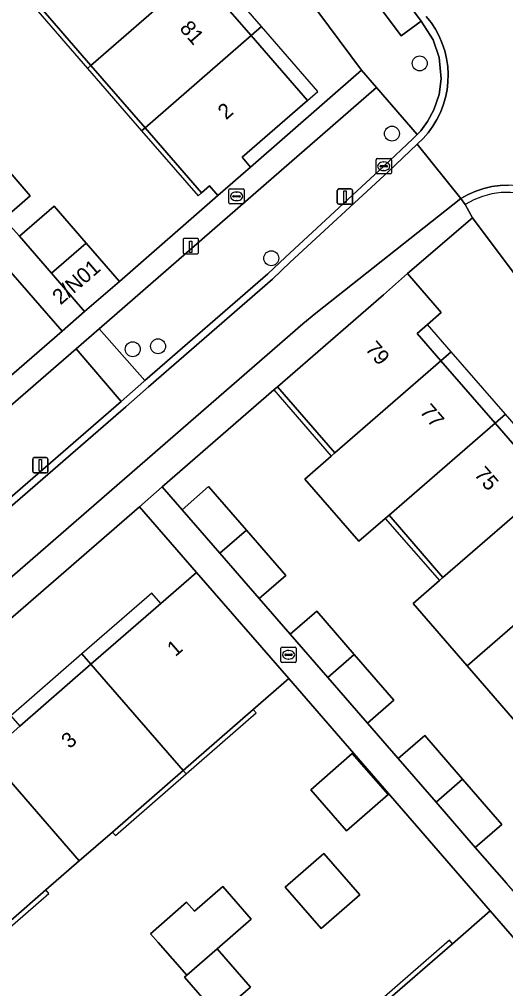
# Model space of a CAD drawing. Extents: x 155887 to 156869, y 383880 to 384678.
# Drawn here: x 156592.2 to 156624.1, y 384510.4 to 384573.8 of the extents above; entities that cross this region are included whole.
import ezdxf

# ---------------------------------------------------------------- set-up
doc = ezdxf.new("R2010")
doc.units = 0
for name, color, linetype in [('IMGEO_Boom', 7, 'Continuous'), ('IMGEO_Brandkraan', 7, 'Continuous'), ('IMGEO_Erf', 7, 'Continuous'), ('IMGEO_Kolk', 7, 'Continuous'), ('IMGEO_Laadpaal', 7, 'Continuous'), ('IMGEO_Lichtmast', 7, 'Continuous'), ('IMGEO_Muur', 7, 'Continuous'), ('IMGEO_Pand', 7, 'Continuous'), ('IMGEO_Pand_nummerreeks', 7, 'Continuous'), ('IMGEO_Pand_overbouw', 7, 'Continuous'), ('IMGEO_Parkeervlak_open', 7, 'Continuous'), ('IMGEO_Rijbaan_lokaal_gesloten', 7, 'Continuous'), ('IMGEO_Rijbaan_lokaal_open', 7, 'Continuous'), ('IMGEO_Voetpad_open', 7, 'Continuous')]:
    doc.layers.add(name, color=color, linetype=linetype)

msp = doc.modelspace()

# ---------------------------------------------------------------- linework, layer by layer
at = {"layer": 'IMGEO_Boom'}
for centre in [(156618.434, 384570.96), (156616.616, 384566.363), (156608.719, 384558.206), (156599.654, 384552.251), (156601.31, 384552.443)]:
    msp.add_circle(centre, 0.489, dxfattribs=at)
at = {"layer": 'IMGEO_Brandkraan'}
for p, q in [((156605.95, 384561.833), (156605.95, 384562.685)), ((156606.025, 384562.759), (156606.877, 384562.759)), ((156606.438, 384562.539), (156606.463, 384562.539)), ((156606.951, 384562.685), (156606.951, 384561.833)), ((156606.209, 384562.253), (156606.209, 384562.265)), ((156606.647, 384562.216), (156606.249, 384562.216)), ((156606.252, 384562.302), (156606.65, 384562.302)), ((156606.461, 384561.979), (156606.436, 384561.979)), ((156606.693, 384562.265), (156606.693, 384562.253)), ((156606.877, 384561.759), (156606.025, 384561.759))]:
    msp.add_line(p, q, dxfattribs=at)
for points in [[(156605.95, 384561.833), (156605.95, 384562.685)], [(156606.025, 384562.759), (156606.877, 384562.759)], [(156606.951, 384562.685), (156606.951, 384561.833)], [(156606.877, 384561.759), (156606.025, 384561.759)]]:
    msp.add_lwpolyline(points, dxfattribs=at)
for centre, radius, start, end in [((156606.027, 384562.683), 0.0765, 91.55205, 178.44795), ((156606.027, 384562.683), 0.0765, 91.55205, 178.44795), ((156606.875, 384562.683), 0.0765, 1.55205, 88.44795), ((156606.875, 384562.683), 0.0765, 1.55205, 88.44795), ((156606.249, 384562.262), 0.0403, 85.87752, 175.75265), ((156606.246, 384562.252), 0.0366, 178.93798, 274.71019), ((156606.65, 384562.259), 0.043, 264.86636, 352.45326), ((156606.654, 384562.264), 0.0386, 1.73085, 96.63898), ((156606.027, 384561.835), 0.0765, 181.55205, 268.44795), ((156606.027, 384561.835), 0.0765, 181.55205, 268.44795), ((156606.875, 384561.835), 0.0765, 271.55205, 358.44795), ((156606.875, 384561.835), 0.0765, 271.55205, 358.44795)]:
    msp.add_arc(centre, radius, start, end, dxfattribs=at)
for centre, major_axis, ratio, start_param, end_param in [((156606.437, 384562.259), (-0.387, 0.002), 0.722429, 4.712389, 7.853982), ((156606.462, 384562.259), (-0.39, 0.002), 0.717154, 1.570796, 4.712389)]:
    msp.add_ellipse(centre, major_axis=major_axis, ratio=ratio, start_param=start_param, end_param=end_param, dxfattribs=at)
at = {"layer": 'IMGEO_Erf'}
for points in [[(156584.737, 384610.658), (156579.537, 384606.233), (156578.846, 384605.645), (156582.545, 384601.387), (156583.23, 384601.982), (156584.145, 384602.777), (156586.159, 384600.46), (156585.243, 384599.665), (156584.558, 384599.07), (156586.148, 384597.24), (156589.689, 384593.163), (156593.23, 384589.086), (156596.772, 384585.009), (156600.313, 384580.933), (156603.854, 384576.857), (156607.395, 384572.78), (156611.089, 384568.528), (156606.815, 384564.813), (156607.368, 384564.177), (156614.619, 384570.526)], [(156621.881, 384560.861), (156617.639, 384557.197), (156619.845, 384554.658), (156618.942, 384553.873), (156618.261, 384553.281), (156619.819, 384551.487), (156623.364, 384547.405), (156626.901, 384543.333), (156630.439, 384539.259), (156633.977, 384535.186), (156637.514, 384531.113), (156641.052, 384527.039), (156641.738, 384527.636), (156642.78, 384528.543), (156642.94, 384528.359), (156642.876, 384528.303), (156644.721, 384526.179), (156643.743, 384525.329), (156643.055, 384524.732), (156644.589, 384522.966), (156648.301, 384518.692), (156644.011, 384514.963), (156644.554, 384514.346), (156651.871, 384520.813)], [(156611.298, 384523.412), (156614.025, 384525.787), (156616.367, 384523.097), (156613.64, 384520.722)], [(156611.992, 384514.332), (156609.632, 384517.044), (156612.16, 384519.245), (156614.521, 384516.534)], [(156603.182, 384511.269), (156601.32, 384513.407), (156600.811, 384513.992), (156603.175, 384516.05), (156603.684, 384515.465), (156605.551, 384517.091), (156607.413, 384514.953), (156605.173, 384513.004), (156607.358, 384510.495), (156605.224, 384508.637), (156603.039, 384511.145)]]:
    msp.add_lwpolyline(points, close=True, dxfattribs=at)
for points in [[(156580.815, 384576.251), (156583.359, 384573.331), (156585.869, 384570.45), (156584.69, 384569.423), (156584.135, 384568.939), (156586.162, 384566.599), (156587.898, 384568.108), (156590.436, 384565.187), (156592.946, 384562.298), (156591.21, 384560.789), (156592.238, 384559.642), (156594.514, 384561.612), (156596.609, 384559.191), (156598.777, 384556.687), (156605.217, 384562.309), (156604.672, 384562.936), (156604.158, 384562.49), (156600.459, 384566.747), (156596.917, 384570.824), (156593.379, 384574.896)], [(156551.179, 384515.38), (156595.023, 384553.434), (156591.231, 384557.792)], [(156625.081, 384527.453), (156621.536, 384531.536), (156617.999, 384535.609), (156619.721, 384537.105), (156619.958, 384537.31), (156616.427, 384541.389), (156616.184, 384541.178), (156614.461, 384539.684), (156610.926, 384543.754), (156612.647, 384545.251), (156612.886, 384545.459), (156609.116, 384549.793), (156608.881, 384549.588), (156601.584, 384543.239), (156602.882, 384541.747), (156604.618, 384543.256), (156607.087, 384540.417), (156609.667, 384537.45), (156607.931, 384535.941), (156609.958, 384533.593), (156611.694, 384535.101), (156614.151, 384532.273), (156616.744, 384529.288), (156615.008, 384527.78), (156617.032, 384525.452), (156618.77, 384526.959), (156621.238, 384524.112), (156623.814, 384521.141), (156622.076, 384519.634), (156624.118, 384517.309)], [(156590.123, 384525.711), (156592.27, 384527.58), (156596.919, 384531.627), (156601.497, 384535.612), (156603.827, 384537.641), (156600.092, 384541.944), (156559.036, 384506.31)], [(156587.157, 384487.937), (156593.932, 384493.823), (156595.754, 384491.763), (156597.876, 384493.607), (156602.551, 384497.668), (156605.235, 384500), (156606.934, 384501.476), (156609.345, 384503.571), (156611.479, 384505.426), (156616.143, 384509.478), (156620.586, 384513.338), (156623.056, 384515.484), (156609.868, 384530.702), (156607.537, 384528.673), (156602.946, 384524.676), (156598.316, 384520.645), (156596.15, 384518.76), (156593.968, 384516.86), (156589.362, 384512.85)]]:
    msp.add_lwpolyline(points, dxfattribs=at)
at = {"layer": 'IMGEO_Kolk'}
for p, q in [((156615.58, 384563.801), (156615.58, 384564.653)), ((156615.655, 384564.727), (156616.507, 384564.727)), ((156616.068, 384564.507), (156616.093, 384564.507)), ((156616.581, 384564.653), (156616.581, 384563.801)), ((156615.839, 384564.221), (156615.839, 384564.233)), ((156616.277, 384564.184), (156615.879, 384564.184)), ((156615.882, 384564.27), (156616.28, 384564.27)), ((156616.091, 384563.947), (156616.066, 384563.947)), ((156616.323, 384564.233), (156616.323, 384564.221)), ((156616.507, 384563.727), (156615.655, 384563.727)), ((156609.353, 384531.823), (156609.353, 384532.675)), ((156609.428, 384532.749), (156610.28, 384532.749)), ((156610.354, 384532.675), (156610.354, 384531.823)), ((156609.612, 384532.243), (156609.612, 384532.255)), ((156610.05, 384532.206), (156609.652, 384532.206)), ((156609.655, 384532.292), (156610.053, 384532.292)), ((156609.841, 384532.529), (156609.866, 384532.529)), ((156610.096, 384532.255), (156610.096, 384532.243)), ((156610.28, 384531.749), (156609.428, 384531.749)), ((156609.864, 384531.969), (156609.839, 384531.969))]:
    msp.add_line(p, q, dxfattribs=at)
for points in [[(156615.58, 384563.801), (156615.58, 384564.653)], [(156615.655, 384564.727), (156616.507, 384564.727)], [(156616.581, 384564.653), (156616.581, 384563.801)], [(156616.507, 384563.727), (156615.655, 384563.727)], [(156609.353, 384531.823), (156609.353, 384532.675)], [(156609.428, 384532.749), (156610.28, 384532.749)], [(156610.354, 384532.675), (156610.354, 384531.823)], [(156610.28, 384531.749), (156609.428, 384531.749)]]:
    msp.add_lwpolyline(points, dxfattribs=at)
for centre, radius, start, end in [((156615.657, 384564.651), 0.0765, 91.55205, 178.44795), ((156615.657, 384564.651), 0.0765, 91.55205, 178.44795), ((156616.505, 384564.651), 0.0765, 1.55205, 88.44795), ((156616.505, 384564.651), 0.0765, 1.55205, 88.44795), ((156615.657, 384563.803), 0.0765, 181.55205, 268.44795), ((156615.657, 384563.803), 0.0765, 181.55205, 268.44795), ((156615.879, 384564.23), 0.0403, 85.87752, 175.75265), ((156615.876, 384564.22), 0.0366, 178.93798, 274.71019), ((156616.28, 384564.227), 0.043, 264.86636, 352.45326), ((156616.284, 384564.232), 0.0386, 1.73085, 96.63898), ((156616.505, 384563.803), 0.0765, 271.55205, 358.44795), ((156616.505, 384563.803), 0.0765, 271.55205, 358.44795), ((156609.43, 384532.673), 0.0765, 91.55205, 178.44795), ((156609.43, 384532.673), 0.0765, 91.55205, 178.44795), ((156610.278, 384532.673), 0.0765, 1.55205, 88.44795), ((156610.278, 384532.673), 0.0765, 1.55205, 88.44795), ((156609.652, 384532.252), 0.0403, 85.87752, 175.75265), ((156609.649, 384532.242), 0.0366, 178.93798, 274.71019), ((156610.053, 384532.249), 0.043, 264.86636, 352.45326), ((156610.057, 384532.254), 0.0386, 1.73085, 96.63898), ((156609.43, 384531.825), 0.0765, 181.55205, 268.44795), ((156609.43, 384531.825), 0.0765, 181.55205, 268.44795), ((156610.278, 384531.825), 0.0765, 271.55205, 358.44795), ((156610.278, 384531.825), 0.0765, 271.55205, 358.44795)]:
    msp.add_arc(centre, radius, start, end, dxfattribs=at)
for centre, major_axis, ratio, start_param, end_param in [((156616.067, 384564.227), (-0.387, 0.002), 0.722429, 4.712389, 7.853982), ((156616.092, 384564.227), (-0.39, 0.002), 0.717154, 1.570796, 4.712389), ((156609.84, 384532.249), (-0.387, 0.002), 0.722429, 4.712389, 7.853982), ((156609.865, 384532.249), (-0.39, 0.002), 0.717154, 1.570796, 4.712389)]:
    msp.add_ellipse(centre, major_axis=major_axis, ratio=ratio, start_param=start_param, end_param=end_param, dxfattribs=at)
at = {"layer": 'IMGEO_Laadpaal'}
for p, q in [((156602.955, 384559.418), (156602.955, 384558.577)), ((156602.955, 384559.418), (156602.955, 384558.577)), ((156603.871, 384559.502), (156603.03, 384559.502)), ((156603.871, 384559.502), (156603.03, 384559.502)), ((156603.955, 384558.586), (156603.955, 384559.427)), ((156603.955, 384558.586), (156603.955, 384559.427)), ((156603.039, 384558.502), (156603.88, 384558.502)), ((156603.039, 384558.502), (156603.88, 384558.502))]:
    msp.add_line(p, q, dxfattribs=at)
msp.add_lwpolyline([(156603.37, 384559.315), (156603.53, 384559.315), (156603.53, 384558.582), (156603.37, 384558.582), (156603.37, 384559.315)], dxfattribs=at)
for centre, start, end in [((156603.033, 384559.424), 92.4484, 184.28452), ((156603.033, 384559.424), 92.4484, 184.28452), ((156603.877, 384559.424), 2.4484, 94.28452), ((156603.877, 384559.424), 2.4484, 94.28452), ((156603.033, 384558.58), 182.4484, 274.28452), ((156603.033, 384558.58), 182.4484, 274.28452), ((156603.877, 384558.58), 272.4484, 4.28452), ((156603.877, 384558.58), 272.4484, 4.28452)]:
    msp.add_arc(centre, 0.0779, start, end, dxfattribs=at)
at = {"layer": 'IMGEO_Lichtmast'}
for p, q in [((156613.043, 384561.84), (156613.043, 384562.64)), ((156613.043, 384562.64), (156613.043, 384561.84)), ((156613.143, 384562.74), (156613.933, 384562.74)), ((156613.933, 384562.74), (156613.143, 384562.74)), ((156614.033, 384562.64), (156614.033, 384561.84)), ((156614.033, 384561.84), (156614.033, 384562.64)), ((156613.933, 384561.74), (156613.143, 384561.74)), ((156613.143, 384561.74), (156613.933, 384561.74)), ((156593.104, 384544.253), (156593.104, 384545.053)), ((156593.104, 384545.053), (156593.104, 384544.253)), ((156593.204, 384545.153), (156593.994, 384545.153)), ((156593.994, 384545.153), (156593.204, 384545.153)), ((156594.094, 384545.053), (156594.094, 384544.253)), ((156594.094, 384544.253), (156594.094, 384545.053)), ((156593.994, 384544.153), (156593.204, 384544.153)), ((156593.204, 384544.153), (156593.994, 384544.153))]:
    msp.add_line(p, q, dxfattribs=at)
for points in [[(156613.463, 384562.615), (156613.613, 384562.615), (156613.613, 384561.865), (156613.463, 384561.865), (156613.463, 384562.615)], [(156593.524, 384545.028), (156593.674, 384545.028), (156593.674, 384544.278), (156593.524, 384544.278), (156593.524, 384545.028)]]:
    msp.add_lwpolyline(points, dxfattribs=at)
for centre, start, end in [((156613.143, 384562.64), 90, 180), ((156613.143, 384562.64), 90, 180), ((156613.933, 384562.64), 0, 90), ((156613.933, 384562.64), 360, 90), ((156613.143, 384561.84), 180, 270), ((156613.143, 384561.84), 180, 270), ((156613.933, 384561.84), 270, 0), ((156613.933, 384561.84), 270, 0), ((156593.204, 384545.053), 90, 180), ((156593.204, 384545.053), 90, 180), ((156593.994, 384545.053), 0, 90), ((156593.994, 384545.053), 360, 90), ((156593.204, 384544.253), 180, 270), ((156593.204, 384544.253), 180, 270), ((156593.994, 384544.253), 270, 0), ((156593.994, 384544.253), 270, 0)]:
    msp.add_arc(centre, 0.1, start, end, dxfattribs=at)
at = {"layer": 'IMGEO_Muur'}
for points in [[(156605.217, 384562.309), (156598.777, 384556.687)], [(156608.881, 384549.588), (156601.584, 384543.239)]]:
    msp.add_lwpolyline(points, dxfattribs=at)
at = {"layer": 'IMGEO_Pand'}
for points in [[(156600.313, 384580.933), (156593.379, 384574.896), (156596.917, 384570.824), (156603.854, 384576.857)], [(156603.854, 384576.857), (156596.917, 384570.824), (156600.459, 384566.747), (156607.395, 384572.78)], [(156607.395, 384572.78), (156600.459, 384566.747), (156604.158, 384562.49), (156604.672, 384562.936), (156605.217, 384562.309), (156607.368, 384564.177), (156606.815, 384564.813), (156611.089, 384568.528)], [(156588.7, 384563.678), (156591.21, 384560.789), (156592.946, 384562.298), (156590.436, 384565.187)], [(156596.609, 384559.191), (156594.514, 384561.612), (156592.238, 384559.642), (156594.333, 384557.221)], [(156596.609, 384559.191), (156594.333, 384557.221), (156596.501, 384554.717), (156598.777, 384556.687)], [(156612.886, 384545.459), (156619.819, 384551.487), (156618.261, 384553.281), (156618.942, 384553.873), (156619.845, 384554.658), (156617.639, 384557.197), (156616.055, 384555.821), (156609.116, 384549.793)], [(156623.364, 384547.405), (156619.819, 384551.487), (156612.886, 384545.459), (156612.647, 384545.251), (156610.926, 384543.754), (156614.461, 384539.684), (156616.184, 384541.178), (156616.427, 384541.389)], [(156623.364, 384547.405), (156616.427, 384541.389), (156619.958, 384537.31), (156626.901, 384543.333)], [(156605.351, 384538.908), (156607.087, 384540.417), (156604.618, 384543.256), (156602.882, 384541.747)], [(156626.901, 384543.333), (156619.958, 384537.31), (156619.721, 384537.105), (156617.999, 384535.609), (156621.536, 384531.536), (156630.439, 384539.259)], [(156605.351, 384538.908), (156607.931, 384535.941), (156609.667, 384537.45), (156607.087, 384540.417)], [(156633.977, 384535.186), (156630.439, 384539.259), (156621.536, 384531.536), (156625.081, 384527.453), (156626.803, 384528.95)], [(156602.946, 384524.676), (156607.537, 384528.673), (156609.868, 384530.702), (156603.827, 384537.641), (156601.497, 384535.612), (156596.919, 384531.627)], [(156612.414, 384530.766), (156614.151, 384532.273), (156611.694, 384535.101), (156609.958, 384533.593)], [(156612.414, 384530.766), (156615.008, 384527.78), (156616.744, 384529.288), (156614.151, 384532.273)], [(156602.946, 384524.676), (156596.919, 384531.627), (156592.27, 384527.58), (156590.123, 384525.711), (156596.15, 384518.76), (156598.316, 384520.645)], [(156619.502, 384522.603), (156621.238, 384524.112), (156618.77, 384526.959), (156617.032, 384525.452)], [(156590.123, 384525.711), (156587.922, 384523.795), (156583.327, 384519.794), (156589.362, 384512.85), (156593.968, 384516.86), (156596.15, 384518.76)], [(156611.298, 384523.412), (156613.64, 384520.722), (156616.367, 384523.097), (156614.025, 384525.787)], [(156619.502, 384522.603), (156622.076, 384519.634), (156623.814, 384521.141), (156621.238, 384524.112)], [(156611.992, 384514.332), (156614.521, 384516.534), (156612.16, 384519.245), (156609.632, 384517.044)], [(156603.182, 384511.269), (156605.173, 384513.004), (156607.413, 384514.953), (156605.551, 384517.091), (156603.684, 384515.465), (156603.175, 384516.05), (156600.811, 384513.992), (156601.32, 384513.407)], [(156616.143, 384509.478), (156622.167, 384502.524), (156626.749, 384506.505), (156629.09, 384508.539), (156623.056, 384515.484), (156620.586, 384513.338)], [(156605.173, 384513.004), (156603.182, 384511.269), (156603.039, 384511.145), (156605.224, 384508.637), (156607.358, 384510.495)]]:
    msp.add_lwpolyline(points, close=True, dxfattribs=at)
at = {"layer": 'IMGEO_Pand_overbouw'}
for points in [[(156603.854, 384576.857), (156607.395, 384572.78), (156608.081, 384573.377), (156604.54, 384577.453)], [(156593.379, 384574.896), (156593.155, 384574.701), (156596.693, 384570.629), (156596.917, 384570.824)], [(156611.089, 384568.528), (156611.772, 384569.128), (156608.081, 384573.377), (156607.395, 384572.78)], [(156600.459, 384566.747), (156596.917, 384570.824), (156596.693, 384570.629), (156600.235, 384566.553)], [(156600.459, 384566.747), (156600.235, 384566.553), (156603.934, 384562.296), (156604.158, 384562.49)], [(156619.819, 384551.487), (156620.5, 384552.079), (156618.942, 384553.873), (156618.261, 384553.281)], [(156623.364, 384547.405), (156624.047, 384547.997), (156620.5, 384552.079), (156619.819, 384551.487)], [(156612.886, 384545.459), (156609.116, 384549.793), (156608.881, 384549.588), (156612.647, 384545.251)], [(156623.364, 384547.405), (156626.901, 384543.333), (156627.585, 384543.926), (156624.047, 384547.997)], [(156616.427, 384541.389), (156616.184, 384541.178), (156619.721, 384537.105), (156619.958, 384537.31)], [(156596.919, 384531.627), (156601.497, 384535.612), (156600.906, 384536.291), (156596.329, 384532.308)], [(156596.919, 384531.627), (156596.329, 384532.308), (156591.677, 384528.26), (156592.27, 384527.58)], [(156602.946, 384524.676), (156603.142, 384524.449), (156607.734, 384528.447), (156607.537, 384528.673)], [(156602.946, 384524.676), (156598.316, 384520.645), (156598.513, 384520.419), (156603.142, 384524.449)], [(156589.362, 384512.85), (156589.559, 384512.624), (156594.165, 384516.634), (156593.968, 384516.86)], [(156616.143, 384509.478), (156620.586, 384513.338), (156620.389, 384513.564), (156615.947, 384509.705)]]:
    msp.add_lwpolyline(points, close=True, dxfattribs=at)
at = {"layer": 'IMGEO_Parkeervlak_open'}
for points in [[(156618.535, 384573.723), (156604.44, 384592.645), (156591.404, 384612.133), (156590.028, 384611.223), (156603.07, 384591.725), (156617.219, 384572.754)], [(156616.08, 384564.228), (156617.975, 384566.024), (156618.26, 384566.312), (156615.598, 384569.393), (156597.444, 384553.594), (156600.445, 384550.194), (156608.497, 384557.184), (156609.649, 384558.283)], [(156598.903, 384548.834), (156595.94, 384552.282), (156542.533, 384505.926), (156535.719, 384500), (156521.191, 384487.366), (156524.168, 384483.943), (156537.745, 384495.757), (156542.616, 384500), (156545.187, 384502.239)]]:
    msp.add_lwpolyline(points, close=True, dxfattribs=at)
at = {"layer": 'IMGEO_Rijbaan_lokaal_gesloten'}
for points in [[(156618.868, 384574.036), (156619.186, 384573.63), (156619.467, 384573.198), (156619.711, 384572.743), (156619.914, 384572.269), (156620.075, 384571.779), (156620.194, 384571.277), (156620.268, 384570.767), (156620.299, 384570.252), (156620.285, 384569.737), (156620.227, 384569.225), (156620.124, 384568.719), (156619.979, 384568.224), (156619.791, 384567.744), (156619.562, 384567.282), (156619.295, 384566.841), (156618.99, 384566.425), (156618.651, 384566.037), (156618.279, 384565.679), (156621.131, 384562.11), (156621.608, 384562.378), (156622.109, 384562.6), (156622.628, 384562.772), (156623.162, 384562.894), (156623.705, 384562.964), (156624.252, 384562.982)], [(156439.179, 384404.792), (156499.799, 384457.474), (156505.044, 384462.031), (156537.12, 384489.907), (156542.423, 384494.515), (156548.734, 384500), (156610.793, 384553.92), (156611.637, 384554.62), (156621.131, 384562.11), (156618.279, 384565.679), (156616.394, 384563.892), (156609.964, 384557.948), (156608.807, 384556.844), (156600.688, 384549.796), (156599.206, 384548.488), (156545.489, 384501.892), (156543.317, 384500), (156538.047, 384495.41), (156524.469, 384483.595), (156522.19, 384481.631), (156500, 384462.343), (156436.569, 384407.23)]]:
    msp.add_lwpolyline(points, dxfattribs=at)
at = {"layer": 'IMGEO_Rijbaan_lokaal_open'}
for points in [[(156604.44, 384592.645), (156618.535, 384573.723), (156619.312, 384572.509), (156619.708, 384571.356), (156619.836, 384569.951), (156619.699, 384568.921), (156619.364, 384567.915), (156618.945, 384567.147), (156618.498, 384566.553), (156618.26, 384566.312), (156617.975, 384566.024), (156616.08, 384564.228), (156609.649, 384558.283), (156608.497, 384557.184), (156600.445, 384550.194), (156600.385, 384550.142), (156598.903, 384548.834), (156545.187, 384502.239), (156542.616, 384500), (156537.745, 384495.757), (156524.168, 384483.943), (156521.889, 384481.979), (156500, 384462.952), (156436.281, 384407.589)], [(156545.489, 384501.892), (156599.206, 384548.488), (156600.688, 384549.796), (156608.807, 384556.844), (156609.964, 384557.948), (156616.394, 384563.892), (156618.279, 384565.679), (156618.651, 384566.037), (156618.99, 384566.425), (156619.295, 384566.841), (156619.562, 384567.282), (156619.791, 384567.744), (156619.979, 384568.224), (156620.124, 384568.719), (156620.227, 384569.225), (156620.285, 384569.737), (156620.299, 384570.252), (156620.268, 384570.767), (156620.194, 384571.277), (156620.075, 384571.779), (156619.914, 384572.269), (156619.711, 384572.743), (156619.467, 384573.198), (156619.186, 384573.63), (156618.868, 384574.036)], [(156625.338, 384562.861), (156624.798, 384562.947), (156624.252, 384562.982), (156623.705, 384562.964), (156623.162, 384562.894), (156622.628, 384562.772), (156622.109, 384562.6), (156621.608, 384562.378), (156621.131, 384562.11), (156621.414, 384561.717)]]:
    msp.add_lwpolyline(points, dxfattribs=at)
msp.add_arc((156624.188, 384557.304), 5.213, 67.17306, 122.14854, dxfattribs=at)
at = {"layer": 'IMGEO_Voetpad_open'}
for points in [[(156586.089, 384616.543), (156582.526, 384613.433), (156584.737, 384610.658), (156614.619, 384570.526), (156615.598, 384569.393), (156618.26, 384566.312), (156618.498, 384566.553), (156618.945, 384567.147), (156619.364, 384567.915), (156619.699, 384568.921), (156619.836, 384569.951), (156619.708, 384571.356), (156619.312, 384572.509), (156618.535, 384573.723), (156617.219, 384572.754), (156603.07, 384591.725), (156590.028, 384611.223)], [(156542.533, 384505.926), (156595.94, 384552.282), (156597.444, 384553.594), (156615.598, 384569.393), (156614.619, 384570.526), (156607.368, 384564.177), (156605.217, 384562.309), (156598.777, 384556.687), (156596.501, 384554.717), (156595.023, 384553.434), (156551.179, 384515.38)], [(156600.092, 384541.944), (156601.584, 384543.239), (156608.881, 384549.588), (156609.116, 384549.793), (156616.055, 384555.821), (156617.639, 384557.197), (156621.881, 384560.861), (156621.414, 384561.717), (156621.131, 384562.11), (156611.637, 384554.62), (156610.793, 384553.92), (156548.734, 384500), (156542.423, 384494.515)], [(156621.414, 384561.717), (156621.881, 384560.861), (156651.871, 384520.813), (156652.68, 384519.754)], [(156542.387, 384491.846), (156542.736, 384492.154), (156543.883, 384493.141), (156545.364, 384494.43), (156547.85, 384496.588), (156551.798, 384500), (156553.941, 384501.852), (156559.036, 384506.31), (156600.092, 384541.944)]]:
    msp.add_lwpolyline(points, dxfattribs=at)
for points in [[(156592.238, 384559.642), (156591.21, 384560.789), (156588.7, 384563.678), (156586.162, 384566.599), (156584.135, 384568.939), (156581.624, 384571.821), (156579.081, 384574.74), (156577.068, 384577.063), (156574.545, 384579.962), (156572.015, 384582.869), (156569.965, 384585.209), (156567.448, 384588.099), (156564.911, 384591.012), (156563.702, 384592.454), (156562.204, 384591.149), (156566.831, 384585.896), (156574.702, 384576.842), (156585.198, 384564.737), (156591.231, 384557.792), (156595.023, 384553.434), (156596.501, 384554.717), (156594.333, 384557.221)], [(156597.444, 384553.594), (156595.94, 384552.282), (156598.903, 384548.834), (156600.385, 384550.142), (156600.445, 384550.194)], [(156617.032, 384525.452), (156615.008, 384527.78), (156612.414, 384530.766), (156609.958, 384533.593), (156607.931, 384535.941), (156605.351, 384538.908), (156602.882, 384541.747), (156601.584, 384543.239), (156600.092, 384541.944), (156603.827, 384537.641), (156609.868, 384530.702), (156623.056, 384515.484), (156629.09, 384508.539), (156632.896, 384504.158), (156634.441, 384505.498), (156631.834, 384508.455), (156629.15, 384511.496), (156626.583, 384514.462), (156624.118, 384517.309), (156622.076, 384519.634), (156619.502, 384522.603)]]:
    msp.add_lwpolyline(points, close=True, dxfattribs=at)
msp.add_arc((156624.188, 384557.304), 5.213, 67.17306, 122.14854, dxfattribs=at)

# ---------------------------------------------------------------- texts
at = {"layer": 'IMGEO_Pand_nummerreeks'}
for s, rotation, p in [('81', 310.98037, (156602.668, 384573.222)), ('2', 41.06103, (156605.76, 384567.227)), ('2/N01', 40.90915, (156594.926, 384555.114)), ('79', 310.97384, (156614.821, 384552.241)), ('77', 310.97384, (156618.388, 384548.134)), ('75', 310.97384, (156621.954, 384544.027)), ('1', 41.04226, (156602.44, 384532.085)), ('3', 41.04226, (156595.516, 384526.057))]:
    msp.add_text(s, height=1, rotation=rotation, dxfattribs=at).set_placement(p)

doc.saveas('drawing.dxf')
